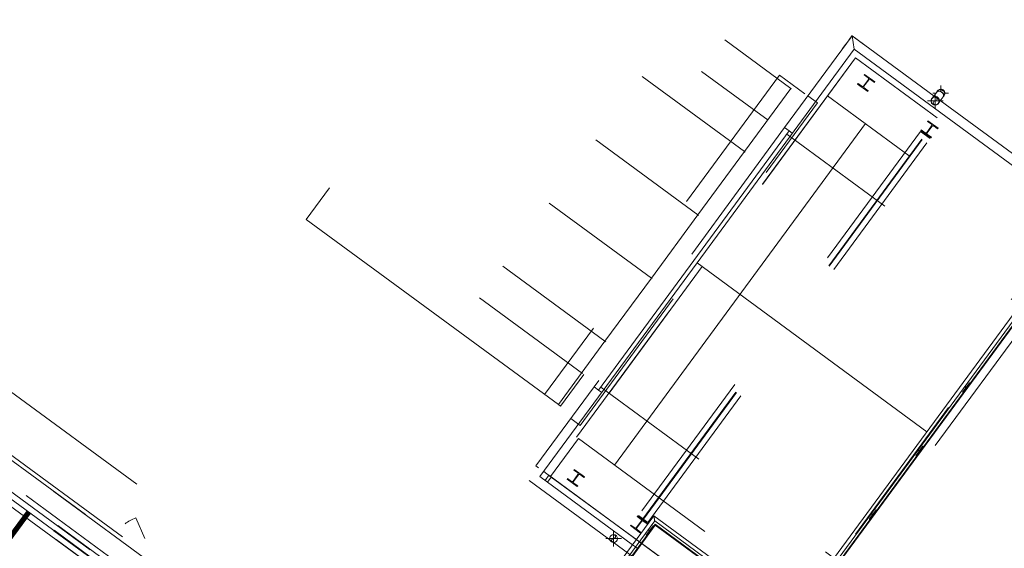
# Model space of a CAD drawing. Header units: metres. Extents: x 135583 to 135939, y 457896 to 458258.
# Tile 487 of 599: x 135749 to 135761, y 458080 to 458087. Entities that reach past the tile are written whole.
import ezdxf

# ---------------------------------------------------------------- set-up
doc = ezdxf.new("R2010")
doc.units = ezdxf.units.M
doc.linetypes.add('Hidden', pattern=[4, 2, -2])
doc.layers.add('NIEUWE INSTALLATIE', color=250, linetype='Continuous', lineweight=0)

msp = doc.modelspace()

# ---------------------------------------------------------------- linework, layer by layer
at = {"layer": 'NIEUWE INSTALLATIE', "linetype": 'Hidden'}
for p, q in [((135742.39, 458086.823), (135754.076, 458078.238)), ((135742.39, 458086.823), (135754.076, 458078.238)), ((135759.601, 458086.337), (135755.694, 458081.018)), ((135759.601, 458086.337), (135755.694, 458081.018)), ((135759.603, 458086.336), (135757.649, 458083.676)), ((135759.603, 458086.336), (135757.649, 458083.676)), ((135759.603, 458086.336), (135759.601, 458086.337)), ((135759.603, 458086.336), (135759.601, 458086.337)), ((135779.982, 458071.363), (135759.603, 458086.336)), ((135779.982, 458071.363), (135759.603, 458086.336)), ((135759.936, 458073.126), (135742.005, 458086.299)), ((135759.936, 458073.126), (135742.005, 458086.299)), ((135758.633, 458086.117), (135755.643, 458082.048)), ((135758.633, 458086.117), (135755.643, 458082.048)), ((135757.643, 458086.162), (135758.489, 458085.541)), ((135758.956, 458085.88), (135758.633, 458086.117)), ((135758.956, 458085.88), (135758.633, 458086.117)), ((135759.719, 458086.126), (135759.714, 458086.119)), ((135759.719, 458086.126), (135759.714, 458086.119)), ((135759.714, 458086.119), (135759.764, 458086.082)), ((135759.714, 458086.119), (135759.764, 458086.082)), ((135759.848, 458086.031), (135759.719, 458086.126)), ((135759.848, 458086.031), (135759.719, 458086.126)), ((135759.635, 458086.011), (135759.629, 458086.003)), ((135759.635, 458086.011), (135759.629, 458086.003)), ((135759.629, 458086.003), (135759.758, 458085.909)), ((135759.629, 458086.003), (135759.758, 458085.909)), ((135759.685, 458085.974), (135759.635, 458086.011)), ((135759.685, 458085.974), (135759.635, 458086.011)), ((135759.767, 458086.061), (135759.706, 458085.977)), ((135759.767, 458086.061), (135759.706, 458085.977)), ((135759.71, 458085.974), (135759.772, 458086.057)), ((135759.71, 458085.974), (135759.772, 458086.057)), ((135759.764, 458085.916), (135759.714, 458085.953)), ((135759.764, 458085.916), (135759.714, 458085.953)), ((135759.793, 458086.061), (135759.843, 458086.024)), ((135759.793, 458086.061), (135759.843, 458086.024)), ((135759.843, 458086.024), (135759.848, 458086.031)), ((135759.843, 458086.024), (135759.848, 458086.031)), ((135759.117, 458085.762), (135758.996, 458085.851)), ((135759.117, 458085.762), (135758.996, 458085.851)), ((135779.627, 458070.88), (135759.248, 458085.852)), ((135779.627, 458070.88), (135759.248, 458085.852)), ((135759.758, 458085.909), (135759.764, 458085.916)), ((135759.758, 458085.909), (135759.764, 458085.916)), ((135760.681, 458085.792), (135760.604, 458085.848)), ((135760.681, 458085.792), (135760.604, 458085.848)), ((135756.097, 458081.652), (135759.117, 458085.762)), ((135756.097, 458081.652), (135759.117, 458085.762)), ((135762.687, 458071.043), (135742.782, 458085.667)), ((135762.687, 458071.043), (135742.782, 458085.667)), ((135756.809, 458074.865), (135742.303, 458085.522)), ((135756.809, 458074.865), (135742.303, 458085.522)), ((135742.593, 458085.495), (135761.33, 458071.729)), ((135742.593, 458085.495), (135761.33, 458071.729)), ((135742.943, 458085.549), (135762.687, 458071.043)), ((135742.943, 458085.549), (135762.687, 458071.043)), ((135758.7, 458085.448), (135756.273, 458082.144)), ((135758.7, 458085.448), (135756.273, 458082.144)), ((135760.573, 458085.469), (135760.512, 458085.385)), ((135760.573, 458085.469), (135760.512, 458085.385)), ((135760.573, 458085.469), (135760.512, 458085.385)), ((135760.516, 458085.382), (135760.578, 458085.465)), ((135760.516, 458085.382), (135760.578, 458085.465)), ((135760.516, 458085.382), (135760.578, 458085.465)), ((135760.525, 458085.534), (135760.52, 458085.527)), ((135760.525, 458085.534), (135760.52, 458085.527)), ((135760.525, 458085.534), (135760.52, 458085.527)), ((135760.52, 458085.527), (135760.57, 458085.49)), ((135760.52, 458085.527), (135760.57, 458085.49)), ((135760.52, 458085.527), (135760.57, 458085.49)), ((135760.654, 458085.439), (135760.525, 458085.534)), ((135760.654, 458085.439), (135760.525, 458085.534)), ((135760.654, 458085.439), (135760.525, 458085.534)), ((135760.599, 458085.469), (135760.649, 458085.432)), ((135760.599, 458085.469), (135760.649, 458085.432)), ((135760.599, 458085.469), (135760.649, 458085.432)), ((135760.649, 458085.432), (135760.654, 458085.439)), ((135760.649, 458085.432), (135760.654, 458085.439)), ((135760.649, 458085.432), (135760.654, 458085.439)), ((135760.432, 458085.398), (135756.838, 458080.506)), ((135760.432, 458085.398), (135756.838, 458080.506)), ((135756.895, 458080.464), (135760.489, 458085.356)), ((135756.895, 458080.464), (135760.489, 458085.356)), ((135756.901, 458080.459), (135760.495, 458085.352)), ((135756.901, 458080.459), (135760.495, 458085.352)), ((135779.317, 458070.239), (135758.728, 458085.365)), ((135760.432, 458085.398), (135760.553, 458085.309)), ((135760.432, 458085.398), (135760.553, 458085.309)), ((135760.441, 458085.419), (135760.435, 458085.411)), ((135760.441, 458085.419), (135760.435, 458085.411)), ((135760.441, 458085.419), (135760.435, 458085.411)), ((135760.435, 458085.411), (135760.564, 458085.317)), ((135760.435, 458085.411), (135760.564, 458085.317)), ((135760.435, 458085.411), (135760.564, 458085.317)), ((135760.491, 458085.382), (135760.441, 458085.419)), ((135760.491, 458085.382), (135760.441, 458085.419)), ((135760.491, 458085.382), (135760.441, 458085.419)), ((135760.57, 458085.324), (135760.52, 458085.361)), ((135760.57, 458085.324), (135760.52, 458085.361)), ((135760.57, 458085.324), (135760.52, 458085.361)), ((135760.564, 458085.317), (135760.57, 458085.324)), ((135760.564, 458085.317), (135760.57, 458085.324)), ((135760.564, 458085.317), (135760.57, 458085.324)), ((135756.958, 458080.417), (135760.553, 458085.309)), ((135756.958, 458080.417), (135760.553, 458085.309)), ((135763.156, 458085.103), (135758.787, 458079.156)), ((135763.156, 458085.103), (135758.787, 458079.156)), ((135763.156, 458085.103), (135758.787, 458079.156)), ((135763.156, 458085.103), (135758.787, 458079.156)), ((135758.251, 458078.174), (135763.277, 458085.014)), ((135758.251, 458078.174), (135763.277, 458085.014)), ((135758.251, 458078.174), (135763.277, 458085.014)), ((135758.251, 458078.174), (135763.277, 458085.014)), ((135757.649, 458083.676), (135755.695, 458081.017)), ((135757.649, 458083.676), (135755.695, 458081.017)), ((135756.125, 458082.314), (135754.814, 458083.277)), ((135776.949, 458067.015), (135756.36, 458082.141)), ((135755.977, 458081.741), (135756.097, 458081.652)), ((135755.977, 458081.741), (135756.097, 458081.652)), ((135756.073, 458081.484), (135755.718, 458081)), ((135756.073, 458081.484), (135755.718, 458081)), ((135756.073, 458081.484), (135768.613, 458072.27)), ((135756.073, 458081.484), (135768.613, 458072.27)), ((135748.241, 458081.253), (135751.121, 458079.137)), ((135748.241, 458081.253), (135751.121, 458079.137)), ((135751.052, 458079.194), (135748.316, 458081.204)), ((135751.052, 458079.194), (135748.316, 458081.204)), ((135751.033, 458079.016), (135748.152, 458081.132)), ((135751.033, 458079.016), (135748.152, 458081.132)), ((135748.221, 458081.075), (135750.957, 458079.065)), ((135748.221, 458081.075), (135750.957, 458079.065)), ((135751.003, 458079.127), (135748.267, 458081.137)), ((135751.003, 458079.127), (135748.267, 458081.137)), ((135751.006, 458079.132), (135748.271, 458081.142)), ((135751.006, 458079.132), (135748.271, 458081.142)), ((135755.632, 458081.066), (135755.728, 458080.995)), ((135755.632, 458081.066), (135755.728, 458080.995)), ((135756.02, 458081.091), (135756.015, 458081.083)), ((135756.02, 458081.091), (135756.015, 458081.083)), ((135756.015, 458081.083), (135756.065, 458081.047)), ((135756.015, 458081.083), (135756.065, 458081.047)), ((135756.149, 458080.996), (135756.02, 458081.091)), ((135756.149, 458080.996), (135756.02, 458081.091)), ((135761.032, 458071.576), (135748.218, 458080.99)), ((135761.153, 458071.488), (135748.218, 458080.99)), ((135761.032, 458071.576), (135748.218, 458080.99)), ((135761.153, 458071.488), (135748.218, 458080.99)), ((135755.448, 458080.95), (135773.897, 458067.396)), ((135755.448, 458080.95), (135773.897, 458067.396)), ((135755.648, 458080.952), (135755.695, 458081.017)), ((135755.648, 458080.952), (135755.695, 458081.017)), ((135755.728, 458080.995), (135755.68, 458080.929)), ((135755.728, 458080.995), (135755.68, 458080.929)), ((135755.694, 458081.018), (135755.695, 458081.017)), ((135755.694, 458081.018), (135755.695, 458081.017)), ((135755.695, 458081.017), (135764.273, 458074.715)), ((135755.695, 458081.017), (135764.273, 458074.715)), ((135763.787, 458075.074), (135755.728, 458080.995)), ((135763.787, 458075.074), (135755.728, 458080.995)), ((135755.935, 458080.976), (135755.93, 458080.968)), ((135755.935, 458080.976), (135755.93, 458080.968)), ((135755.93, 458080.968), (135756.059, 458080.874)), ((135755.93, 458080.968), (135756.059, 458080.874)), ((135755.985, 458080.939), (135755.935, 458080.976)), ((135755.985, 458080.939), (135755.935, 458080.976)), ((135756.068, 458081.026), (135756.006, 458080.942)), ((135756.068, 458081.026), (135756.006, 458080.942)), ((135756.011, 458080.938), (135756.073, 458081.022)), ((135756.011, 458080.938), (135756.073, 458081.022)), ((135756.094, 458081.025), (135756.144, 458080.989)), ((135756.094, 458081.025), (135756.144, 458080.989)), ((135756.144, 458080.989), (135756.149, 458080.996)), ((135756.144, 458080.989), (135756.149, 458080.996)), ((135756.064, 458080.881), (135756.014, 458080.917)), ((135756.064, 458080.881), (135756.014, 458080.917)), ((135756.059, 458080.874), (135756.064, 458080.881)), ((135756.059, 458080.874), (135756.064, 458080.881)), ((135746.388, 458076.937), (135749.052, 458080.564)), ((135746.388, 458076.937), (135749.052, 458080.564)), ((135746.395, 458076.932), (135749.059, 458080.559)), ((135746.395, 458076.932), (135749.059, 458080.559)), ((135749.069, 458080.552), (135746.404, 458076.925)), ((135749.069, 458080.552), (135746.404, 458076.925)), ((135746.412, 458076.919), (135749.077, 458080.546)), ((135746.412, 458076.919), (135749.077, 458080.546)), ((135746.422, 458076.913), (135749.086, 458080.539)), ((135746.422, 458076.913), (135749.086, 458080.539)), ((135749.093, 458080.534), (135746.428, 458076.908)), ((135749.093, 458080.534), (135746.428, 458076.908)), ((135756.874, 458080.434), (135756.812, 458080.35)), ((135756.874, 458080.434), (135756.812, 458080.35)), ((135756.817, 458080.346), (135756.879, 458080.43)), ((135756.817, 458080.346), (135756.879, 458080.43)), ((135756.826, 458080.499), (135756.821, 458080.491)), ((135756.826, 458080.499), (135756.821, 458080.491)), ((135756.821, 458080.491), (135756.871, 458080.455)), ((135756.821, 458080.491), (135756.871, 458080.455)), ((135756.955, 458080.404), (135756.826, 458080.499)), ((135756.955, 458080.404), (135756.826, 458080.499)), ((135756.958, 458080.417), (135756.838, 458080.506)), ((135756.958, 458080.417), (135756.838, 458080.506)), ((135756.9, 458080.433), (135756.95, 458080.397)), ((135756.9, 458080.433), (135756.95, 458080.397)), ((135756.741, 458080.383), (135756.736, 458080.376)), ((135756.741, 458080.383), (135756.736, 458080.376)), ((135756.736, 458080.376), (135756.865, 458080.281)), ((135756.736, 458080.376), (135756.865, 458080.281)), ((135756.791, 458080.347), (135756.741, 458080.383)), ((135756.791, 458080.347), (135756.741, 458080.383)), ((135756.87, 458080.289), (135756.82, 458080.325)), ((135756.87, 458080.289), (135756.82, 458080.325)), ((135756.95, 458080.397), (135756.955, 458080.404)), ((135756.95, 458080.397), (135756.955, 458080.404)), ((135756.865, 458080.281), (135756.87, 458080.289)), ((135756.865, 458080.281), (135756.87, 458080.289)), ((135756.801, 458080.105), (135756.764, 458080.132)), ((135756.801, 458080.105), (135756.764, 458080.132))]:
    msp.add_line(p, q, dxfattribs=at)
at = {"layer": 'NIEUWE INSTALLATIE'}
for p, q in [((135757.939, 458086.565), (135758.779, 458085.948)), ((135759.559, 458086.616), (135758.7, 458085.448)), ((135759.516, 458086.561), (135759.558, 458086.617)), ((135759.558, 458086.617), (135759.559, 458086.616)), ((135759.559, 458086.617), (135759.616, 458086.576)), ((135759.559, 458086.616), (135759.559, 458086.617)), ((135759.559, 458086.616), (135759.585, 458086.446)), ((135760.604, 458085.848), (135759.559, 458086.616)), ((135759.585, 458086.446), (135759.559, 458086.616)), ((135759.586, 458086.447), (135757.585, 458083.724)), ((135759.439, 458086.456), (135759.481, 458086.512)), ((135762.514, 458084.296), (135759.586, 458086.447)), ((135759.664, 458086.54), (135759.72, 458086.499)), ((135758.187, 458085.142), (135756.886, 458086.098)), ((135756.886, 458086.098), (135758.187, 458085.142)), ((135758.779, 458085.948), (135758.187, 458085.142)), ((135758.779, 458085.948), (135758.789, 458085.941)), ((135760.689, 458085.919), (135760.689, 458085.985)), ((135760.639, 458085.901), (135760.588, 458085.832)), ((135760.589, 458085.885), (135760.627, 458085.885)), ((135760.618, 458085.689), (135760.618, 458085.888)), ((135760.669, 458085.772), (135760.72, 458085.841)), ((135760.689, 458085.908), (135760.689, 458085.917)), ((135760.728, 458085.885), (135760.789, 458085.885)), ((135760.518, 458085.788), (135760.718, 458085.788)), ((135762.585, 458084.393), (135760.681, 458085.792)), ((135760.689, 458085.785), (135760.689, 458085.8)), ((135759.73, 458085.498), (135756.532, 458081.146)), ((135759.73, 458085.498), (135756.532, 458081.146)), ((135758.758, 458085.405), (135758.7, 458085.448)), ((135756.331, 458082.101), (135758.758, 458085.405)), ((135758.758, 458085.405), (135758.798, 458085.376)), ((135763.282, 458085.343), (135758.782, 458079.219)), ((135757.595, 458084.336), (135756.294, 458085.292)), ((135756.294, 458085.292), (135757.595, 458084.336)), ((135758.792, 458079.151), (135763.292, 458085.276)), ((135763.298, 458085.234), (135758.799, 458079.109)), ((135758.8, 458079.098), (135763.3, 458085.223)), ((135758.187, 458085.142), (135757.595, 458084.336)), ((135758.197, 458085.135), (135758.187, 458085.142)), ((135758.187, 458085.142), (135758.197, 458085.135)), ((135752.607, 458084.278), (135752.903, 458084.681)), ((135757.003, 458083.531), (135755.702, 458084.486)), ((135755.702, 458084.486), (135757.003, 458083.531)), ((135757.595, 458084.336), (135757.003, 458083.531)), ((135757.605, 458084.329), (135757.595, 458084.336)), ((135757.595, 458084.336), (135757.605, 458084.329)), ((135755.819, 458081.919), (135752.607, 458084.278)), ((135756.411, 458082.725), (135755.11, 458083.68)), ((135755.11, 458083.68), (135756.411, 458082.725)), ((135757.585, 458083.724), (135755.583, 458081)), ((135760.513, 458081.572), (135757.585, 458083.724)), ((135757.585, 458083.724), (135760.513, 458081.572)), ((135757.003, 458083.531), (135756.411, 458082.725)), ((135757.013, 458083.523), (135757.003, 458083.531)), ((135757.003, 458083.531), (135757.013, 458083.523)), ((135756.411, 458082.725), (135755.819, 458081.919)), ((135756.421, 458082.717), (135756.411, 458082.725)), ((135756.411, 458082.725), (135756.421, 458082.717)), ((135756.141, 458082.302), (135755.845, 458081.899)), ((135760.966, 458082.076), (135761.055, 458082.197)), ((135761.055, 458082.197), (135761.063, 458082.191)), ((135756.273, 458082.144), (135755.532, 458081.136)), ((135756.273, 458082.144), (135756.331, 458082.101)), ((135756.371, 458082.071), (135756.331, 458082.101)), ((135760.974, 458082.07), (135760.966, 458082.076)), ((135761.007, 458082.132), (135760.991, 458082.145)), ((135760.997, 458082.153), (135761.013, 458082.14)), ((135761.013, 458082.14), (135761.007, 458082.132)), ((135755.845, 458081.899), (135755.819, 458081.919)), ((135760.371, 458081.267), (135760.46, 458081.388)), ((135760.413, 458081.323), (135760.396, 458081.335)), ((135760.402, 458081.343), (135760.419, 458081.331)), ((135760.419, 458081.331), (135760.413, 458081.323)), ((135760.46, 458081.388), (135760.468, 458081.382)), ((135760.38, 458081.261), (135760.371, 458081.267)), ((135755.566, 458081.112), (135755.532, 458081.136)), ((135755.583, 458081), (135756.764, 458080.132)), ((135759.777, 458080.458), (135759.866, 458080.578)), ((135759.866, 458080.578), (135759.874, 458080.573)), ((135750.55, 458080.212), (135750.435, 458080.473)), ((135757.035, 458080.502), (135756.271, 458079.463)), ((135756.309, 458079.433), (135757.045, 458080.435)), ((135758.782, 458079.219), (135757.035, 458080.502)), ((135757.045, 458080.435), (135758.792, 458079.151)), ((135759.785, 458080.452), (135759.777, 458080.458)), ((135759.818, 458080.514), (135759.802, 458080.526)), ((135759.808, 458080.534), (135759.824, 458080.522)), ((135759.824, 458080.522), (135759.818, 458080.514)), ((135756.334, 458079.415), (135757.051, 458080.393)), ((135757.053, 458080.381), (135756.34, 458079.411)), ((135756.521, 458080.111), (135756.521, 458080.311)), ((135756.935, 458080.252), (135757.024, 458080.373)), ((135756.977, 458080.308), (135756.96, 458080.32)), ((135756.966, 458080.328), (135756.983, 458080.316)), ((135756.983, 458080.316), (135756.977, 458080.308)), ((135757.024, 458080.373), (135757.032, 458080.367)), ((135757.051, 458080.393), (135758.799, 458079.109)), ((135757.051, 458080.393), (135757.053, 458080.381)), ((135758.8, 458079.098), (135757.053, 458080.381)), ((135756.421, 458080.211), (135756.621, 458080.211)), ((135756.944, 458080.246), (135756.935, 458080.252)), ((135756.801, 458080.105), (135756.826, 458080.086))]:
    msp.add_line(p, q, dxfattribs=at)
at = {"layer": 'NIEUWE INSTALLATIE', "flags": 128}
for points in [[(135760.587, 458085.746), (135760.586, 458085.747), (135760.584, 458085.748), (135760.583, 458085.75), (135760.581, 458085.751), (135760.58, 458085.753), (135760.578, 458085.754), (135760.577, 458085.756), (135760.576, 458085.758), (135760.574, 458085.76), (135760.573, 458085.761), (135760.572, 458085.763), (135760.571, 458085.765), (135760.57, 458085.767), (135760.57, 458085.769), (135760.569, 458085.771), (135760.568, 458085.773), (135760.568, 458085.775), (135760.567, 458085.777), (135760.567, 458085.779), (135760.566, 458085.781), (135760.566, 458085.783), (135760.566, 458085.785), (135760.566, 458085.787), (135760.566, 458085.789), (135760.566, 458085.791), (135760.566, 458085.793), (135760.566, 458085.796), (135760.567, 458085.798), (135760.567, 458085.8), (135760.568, 458085.802), (135760.568, 458085.804), (135760.569, 458085.806), (135760.57, 458085.808), (135760.571, 458085.81), (135760.571, 458085.811), (135760.572, 458085.813), (135760.573, 458085.815), (135760.575, 458085.817), (135760.576, 458085.819)], [(135760.576, 458085.819), (135760.577, 458085.82), (135760.577, 458085.82), (135760.578, 458085.822), (135760.578, 458085.822), (135760.579, 458085.823), (135760.579, 458085.824), (135760.58, 458085.824), (135760.581, 458085.825), (135760.581, 458085.826), (135760.582, 458085.827), (135760.583, 458085.828), (135760.584, 458085.83), (135760.585, 458085.831), (135760.586, 458085.832), (135760.586, 458085.833)], [(135760.647, 458085.916), (135760.647, 458085.915), (135760.646, 458085.914), (135760.645, 458085.913), (135760.645, 458085.913), (135760.644, 458085.912), (135760.644, 458085.911), (135760.643, 458085.91), (135760.643, 458085.91), (135760.642, 458085.909), (135760.641, 458085.908), (135760.64, 458085.906), (135760.639, 458085.905), (135760.639, 458085.904), (135760.638, 458085.903), (135760.637, 458085.902)], [(135760.721, 458085.84), (135760.722, 458085.841), (135760.723, 458085.842), (135760.724, 458085.844), (135760.725, 458085.845), (135760.726, 458085.846), (135760.727, 458085.847), (135760.727, 458085.848), (135760.728, 458085.849), (135760.729, 458085.85), (135760.729, 458085.85), (135760.73, 458085.851), (135760.73, 458085.852), (135760.731, 458085.853), (135760.731, 458085.853)], [(135760.661, 458085.757), (135760.659, 458085.755), (135760.658, 458085.754), (135760.657, 458085.752), (135760.655, 458085.751), (135760.654, 458085.749), (135760.652, 458085.748), (135760.65, 458085.747), (135760.649, 458085.745), (135760.647, 458085.744), (135760.645, 458085.743), (135760.643, 458085.742), (135760.641, 458085.741), (135760.64, 458085.74), (135760.638, 458085.739), (135760.636, 458085.739), (135760.634, 458085.738), (135760.632, 458085.737), (135760.63, 458085.737), (135760.628, 458085.737), (135760.626, 458085.736), (135760.623, 458085.736), (135760.621, 458085.736), (135760.619, 458085.736), (135760.617, 458085.736), (135760.615, 458085.736), (135760.613, 458085.736), (135760.611, 458085.736), (135760.609, 458085.737), (135760.607, 458085.737), (135760.605, 458085.738), (135760.603, 458085.738), (135760.601, 458085.739), (135760.599, 458085.74), (135760.597, 458085.74), (135760.595, 458085.741), (135760.593, 458085.742), (135760.591, 458085.743), (135760.59, 458085.744), (135760.588, 458085.746)], [(135760.671, 458085.771), (135760.67, 458085.77), (135760.669, 458085.768), (135760.668, 458085.767), (135760.667, 458085.766), (135760.666, 458085.765), (135760.666, 458085.764), (135760.665, 458085.763), (135760.664, 458085.762), (135760.664, 458085.761), (135760.663, 458085.761), (135760.663, 458085.76), (135760.662, 458085.759), (135760.661, 458085.758), (135760.661, 458085.758)]]:
    msp.add_lwpolyline(points, dxfattribs=at)
at = {"layer": 'NIEUWE INSTALLATIE'}
for centre, radius, start, end in [((135760.618, 458085.788), 0.0524, 53.696, 233.696), ((135760.618, 458085.813), 0.025, 270, 90), ((135760.689, 458085.885), 0.05, 324.2957, 360), ((135760.618, 458085.788), 0.05, 180, 360), ((135760.618, 458085.763), 0.025, 90, 270), ((135750.827, 458079.58), 0.976, 113.696, 122.8084), ((135764.846, 458078.389), 3.35, 143.696, 323.696), ((135756.521, 458080.211), 0.05, 360, 180)]:
    msp.add_arc(centre, radius, start, end, dxfattribs=at)
at = {"layer": 'NIEUWE INSTALLATIE', "linetype": 'Hidden'}
for centre, major_axis, start_param, end_param in [((135759.755, 458086.07), (0.0128, 0.0078), 5.105088, 6.675884), ((135759.755, 458086.07), (0.0128, 0.0078), 5.105088, 6.675884), ((135759.784, 458086.049), (0.0139, 0.0056), 0.553574, 2.124371), ((135759.784, 458086.049), (0.0139, 0.0056), 0.553574, 2.124371), ((135759.694, 458085.986), (0.0012, 0.015), 2.588018, 4.158815), ((135759.694, 458085.986), (0.0012, 0.015), 2.588018, 4.158815), ((135759.723, 458085.965), (0.0012, 0.015), 1.017222, 2.588018), ((135759.723, 458085.965), (0.0012, 0.015), 1.017222, 2.588018), ((135760.561, 458085.478), (0.0128, 0.0078), 5.105088, 6.675884), ((135760.561, 458085.478), (0.0128, 0.0078), 5.105088, 6.675884), ((135760.561, 458085.478), (0.0128, 0.0078), 5.105088, 6.675884), ((135760.59, 458085.456), (0.0139, 0.0056), 0.553574, 2.124371), ((135760.59, 458085.456), (0.0139, 0.0056), 0.553574, 2.124371), ((135760.59, 458085.456), (0.0139, 0.0056), 0.553574, 2.124371), ((135760.499, 458085.394), (0.0012, 0.015), 2.588018, 4.158815), ((135760.499, 458085.394), (0.0012, 0.015), 2.588018, 4.158815), ((135760.499, 458085.394), (0.0012, 0.015), 2.588018, 4.158815), ((135760.528, 458085.373), (0.0012, 0.015), 1.017222, 2.588018), ((135760.528, 458085.373), (0.0012, 0.015), 1.017222, 2.588018), ((135760.528, 458085.373), (0.0012, 0.015), 1.017222, 2.588018), ((135756.056, 458081.035), (0.0128, 0.0078), 5.105088, 6.675884), ((135756.056, 458081.035), (0.0128, 0.0078), 5.105088, 6.675884), ((135755.994, 458080.951), (0.0012, 0.015), 2.588018, 4.158815), ((135755.994, 458080.951), (0.0012, 0.015), 2.588018, 4.158815), ((135756.023, 458080.93), (0.0012, 0.015), 1.017222, 2.588018), ((135756.023, 458080.93), (0.0012, 0.015), 1.017222, 2.588018), ((135756.085, 458081.013), (0.0139, 0.0056), 0.553574, 2.124371), ((135756.085, 458081.013), (0.0139, 0.0056), 0.553574, 2.124371), ((135756.862, 458080.443), (0.0128, 0.0078), 5.105088, 6.675884), ((135756.862, 458080.443), (0.0128, 0.0078), 5.105088, 6.675884), ((135756.891, 458080.421), (0.0139, 0.0056), 0.553574, 2.124371), ((135756.891, 458080.421), (0.0139, 0.0056), 0.553574, 2.124371), ((135756.8, 458080.359), (0.0012, 0.015), 2.588018, 4.158815), ((135756.8, 458080.359), (0.0012, 0.015), 2.588018, 4.158815), ((135756.829, 458080.338), (0.0012, 0.015), 1.017222, 2.588018), ((135756.829, 458080.338), (0.0012, 0.015), 1.017222, 2.588018)]:
    msp.add_ellipse(centre, major_axis=major_axis, ratio=1, start_param=start_param, end_param=end_param, dxfattribs=at)
at = {"layer": 'NIEUWE INSTALLATIE'}
for centre, major_axis, ratio, start_param, end_param in [((135760.689, 458085.885), (-0.0515, 0.0097), 1, 4.264677, 6.097273), ((135760.689, 458085.885), (-0.0494, 0.008), 1, 3.302468, 5.778852), ((135760.618, 458085.788), (-0.0394, 0.0308), 1, 3.804501, 6.946094), ((135760.629, 458085.802), (-0.0422, 0.031), 0.707107, 4.712389, 6.47777), ((135760.618, 458085.788), (0.03, 0.0429), 1, 3.118782, 6.260374), ((135760.629, 458085.802), (-0.0403, 0.0296), 0.707107, 4.712389, 6.283185), ((135760.679, 458085.871), (-0.0422, 0.031), 0.707107, 4.712389, 6.544985), ((135760.679, 458085.871), (-0.0403, 0.0296), 0.707107, 4.712389, 6.283185), ((135760.629, 458085.802), (-0.0403, 0.0296), 0.707107, 3.141593, 4.712389), ((135760.629, 458085.802), (-0.0422, 0.031), 0.707107, 3.141593, 4.712389), ((135760.689, 458085.91), (0.025, 0.0009), 1, 0.202701, 1.533244), ((135760.679, 458085.871), (-0.0403, 0.0296), 0.707107, 3.141593, 4.712389), ((135760.679, 458085.871), (-0.0422, 0.031), 0.707107, 2.879793, 4.712389), ((135760.689, 458085.885), (-0.0397, 0.0341), 1, 3.022895, 4.788276), ((135756.521, 458080.211), (0.0061, 0.0496), 1, 1.693286, 4.834878), ((135756.521, 458080.186), (-0.0072, 0.0239), 1, 5.989184, 9.130777), ((135756.521, 458080.236), (-0.0096, 0.0231), 1, 2.748894, 5.890486)]:
    msp.add_ellipse(centre, major_axis=major_axis, ratio=ratio, start_param=start_param, end_param=end_param, dxfattribs=at)
msp.add_open_spline([(135757.035, 458080.502), (135757.035, 458080.502), (135757.035, 458080.502), (135757.035, 458080.5), (135757.035, 458080.498), (135757.036, 458080.496), (135757.036, 458080.494), (135757.036, 458080.492), (135757.037, 458080.489), (135757.037, 458080.486), (135757.038, 458080.483), (135757.038, 458080.481), (135757.038, 458080.479), (135757.039, 458080.477), (135757.039, 458080.475), (135757.039, 458080.473), (135757.04, 458080.471), (135757.04, 458080.468), (135757.04, 458080.466), (135757.041, 458080.464), (135757.041, 458080.462), (135757.041, 458080.46), (135757.042, 458080.458), (135757.042, 458080.455), (135757.042, 458080.453), (135757.042, 458080.451), (135757.043, 458080.45), (135757.043, 458080.447), (135757.043, 458080.445), (135757.044, 458080.443), (135757.044, 458080.441), (135757.044, 458080.439), (135757.045, 458080.437), (135757.045, 458080.435), (135757.045, 458080.435), (135757.045, 458080.435)], degree=3, knots=[0, 0, 0, 0, 0.083333, 0.125, 0.166667, 0.208333, 0.229167, 0.25, 0.291667, 0.333333, 0.354167, 0.375, 0.395833, 0.416667, 0.4375, 0.458333, 0.479167, 0.5, 0.520833, 0.541667, 0.5625, 0.583333, 0.604167, 0.625, 0.645833, 0.666667, 0.6875, 0.708333, 0.75, 0.770833, 0.791667, 0.833333, 0.875, 0.916667, 1, 1, 1, 1], dxfattribs=at)

doc.saveas('drawing.dxf')
